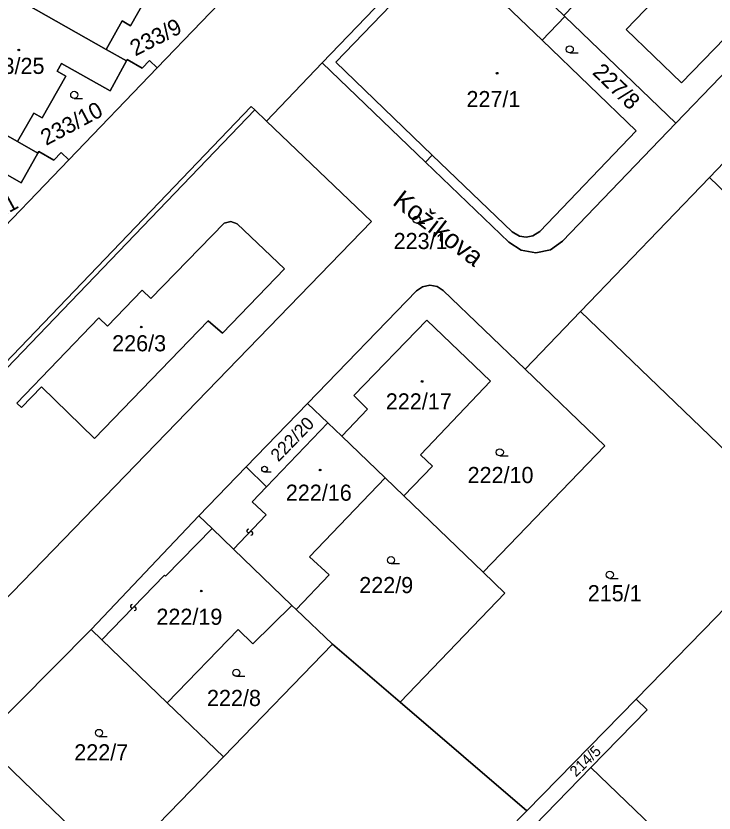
# Model space of a CAD drawing. Extents: x -598233 to -596890, y -1157848 to -1156431.
# Drawn here: x -597964.6 to -597891, y -1156700.1 to -1156616.1 of the extents above; entities that cross this region are included whole.
import ezdxf

# ---------------------------------------------------------------- set-up
doc = ezdxf.new("R2010")
doc.units = 0
for name, color, linetype in [('Level 1', 7, 'Continuous'), ('Level 11', 7, 'Continuous'), ('Level 13', 7, 'Continuous'), ('Level 3', 7, 'Continuous'), ('Level 4', 7, 'Continuous'), ('Level 5', 7, 'Continuous'), ('Level 60', 7, 'Continuous')]:
    doc.layers.add(name, color=color, linetype=linetype)

msp = doc.modelspace()

# ---------------------------------------------------------------- linework, layer by layer
at = {"layer": 'Level 1'}
for points in [[(-597895.27, -1156604), (-597885.24, -1156613.64), (-597894.41, -1156623.14), (-597900.28, -1156617.5), (-597895.32, -1156612.35), (-597899.47, -1156608.36)], [(-597932.32, -1156621.02), (-597917.58, -1156605.69)], [(-597909.13, -1156618.62), (-597919.28, -1156608.89), (-597930.89, -1156620.95), (-597920.71, -1156630.74)], [(-597955.11, -1156619.61), (-597953.42, -1156616.6), (-597952.55, -1156617.11), (-597950.04, -1156612.7), (-597950.91, -1156612.2), (-597950.46, -1156611.38), (-597945.36, -1156614.23), (-597943.64, -1156611.1)], [(-597940.38, -1156611.8), (-597949.73, -1156621.54)], [(-597881, -1156612.79), (-597895.02, -1156627.38)], [(-597955.11, -1156619.61), (-597963.55, -1156614.84), (-597963.48, -1156614.71)], [(-597906.85, -1156616.02), (-597906.73, -1156616.13)], [(-597909.13, -1156618.62), (-597906.73, -1156616.13)], [(-597906.73, -1156616.13), (-597895.02, -1156627.38)], [(-597891.49, -1156633.09), (-597877.4, -1156618.43)], [(-597920.71, -1156630.74), (-597912.29, -1156638.85), (-597911.52, -1156639.3), (-597910.8, -1156639.4), (-597910.1, -1156639.26), (-597909.36, -1156638.79), (-597899.2, -1156628.19), (-597909.13, -1156618.62)], [(-597952.97, -1156620.82), (-597955.11, -1156619.61)], [(-597952.97, -1156620.82), (-597954.69, -1156623.98), (-597959.81, -1156621.08), (-597960.27, -1156621.9), (-597959.35, -1156622.42), (-597961.86, -1156626.8), (-597962.74, -1156626.31), (-597964.46, -1156629.31)], [(-597949.73, -1156621.54), (-597950.52, -1156620.77), (-597951.29, -1156621.57), (-597952.89, -1156620.67), (-597952.97, -1156620.82)], [(-597938.21, -1156627.15), (-597932.32, -1156621.02)], [(-597932.32, -1156621.02), (-597921.42, -1156631.5)], [(-597949.73, -1156621.54), (-597959.05, -1156631.23)], [(-597964.46, -1156629.31), (-597972.89, -1156624.56), (-597972.81, -1156624.42)], [(-598021.39, -1156682.47), (-598015.06, -1156681.79), (-598008.8, -1156680.57), (-598002.92, -1156678.91), (-597997.2, -1156676.76), (-597991.68, -1156674.16), (-597986.38, -1156671.09), (-597981.36, -1156667.6), (-597976.65, -1156663.72), (-597972.28, -1156659.45), (-597939.8, -1156625.63), (-597939.44, -1156625.98)], [(-597939.44, -1156625.98), (-598018.8, -1156708.6)], [(-597939.44, -1156625.98), (-597938.21, -1156627.15)], [(-598012.64, -1156725.99), (-597927.12, -1156637.76), (-597938.21, -1156627.15)], [(-597921.42, -1156631.5), (-597912.64, -1156639.94), (-597911.32, -1156640.78), (-597909.79, -1156641.06), (-597908.26, -1156640.72), (-597906.98, -1156639.83), (-597895.02, -1156627.38)], [(-597964.46, -1156629.31), (-597962.3, -1156630.53)], [(-597973.81, -1156639.02), (-597972.09, -1156635.98), (-597971.21, -1156636.48), (-597968.72, -1156632.09), (-597969.6, -1156631.59), (-597969.14, -1156630.77), (-597964.08, -1156633.66), (-597962.3, -1156630.53)], [(-597959.05, -1156631.23), (-597959.84, -1156630.47), (-597960.62, -1156631.28), (-597962.22, -1156630.38), (-597962.3, -1156630.53)], [(-597921.42, -1156631.5), (-597920.71, -1156630.74)], [(-597959.05, -1156631.23), (-597968.38, -1156640.95)], [(-597905.07, -1156647.22), (-597891.49, -1156633.09)], [(-597891.49, -1156633.09), (-597867.86, -1156655.8)], [(-597936.31, -1156642.73), (-597942.84, -1156649.53), (-597944.33, -1156648.21), (-597956.32, -1156660.63), (-597961.94, -1156655.19), (-597964.03, -1156657.35), (-597964.53, -1156656.89), (-597955.86, -1156647.91), (-597954.95, -1156648.78), (-597951.3, -1156645), (-597950.4, -1156645.86), (-597942.66, -1156637.91), (-597941.96, -1156637.73), (-597941.29, -1156637.98), (-597936.31, -1156642.73)], [(-597933.86, -1156656.92), (-597922.38, -1156645.07), (-597921.74, -1156644.63), (-597920.97, -1156644.46), (-597920.2, -1156644.6), (-597919.55, -1156645.02), (-597910.93, -1156653.31)], [(-597910.93, -1156653.31), (-597905.07, -1156647.22)], [(-597905.07, -1156647.22), (-597881.49, -1156669.88)], [(-597930.24, -1156660.39), (-597927.56, -1156657.52), (-597928.97, -1156656.1), (-597921.27, -1156648.13), (-597914.56, -1156654.59), (-597921.95, -1156662.35), (-597920.68, -1156663.55), (-597923.71, -1156666.67)], [(-597910.93, -1156653.31), (-597902.52, -1156661.39), (-597915.36, -1156674.7)], [(-597940.34, -1156663.61), (-597933.86, -1156656.92)], [(-597931.71, -1156658.98), (-597933.86, -1156656.92)], [(-597938.19, -1156665.72), (-597931.71, -1156658.98)], [(-597930.24, -1156660.39), (-597931.71, -1156658.98)], [(-597925.68, -1156664.78), (-597930.24, -1156660.39)], [(-597945.34, -1156668.77), (-597940.34, -1156663.61)], [(-597940.34, -1156663.61), (-597938.19, -1156665.72)], [(-597925.68, -1156664.78), (-597933.66, -1156673.09), (-597931.57, -1156674.99), (-597935.05, -1156678.65)], [(-597923.71, -1156666.67), (-597925.68, -1156664.78)], [(-597923.71, -1156666.67), (-597915.36, -1156674.7)], [(-597956.67, -1156680.77), (-597945.34, -1156668.77)], [(-597945.34, -1156668.77), (-597943.93, -1156670.12)], [(-597943.93, -1156670.12), (-597941.66, -1156672.3)], [(-597941.66, -1156672.3), (-597935.51, -1156678.21)], [(-597915.36, -1156674.7), (-597913.06, -1156676.92), (-597924.11, -1156688.42)], [(-597948.66, -1156688.47), (-597941.17, -1156680.77), (-597939.63, -1156682.27), (-597935.51, -1156678.21)], [(-597935.51, -1156678.21), (-597935.05, -1156678.65)], [(-597935.05, -1156678.65), (-597931.24, -1156682.31)], [(-597899.22, -1156688.09), (-597890.76, -1156679.46), (-597889.91, -1156678.58)], [(-597968.31, -1156692.47), (-597956.67, -1156680.77)], [(-597956.67, -1156680.77), (-597955.55, -1156681.85)], [(-597955.55, -1156681.85), (-597948.66, -1156688.47)], [(-597942.73, -1156694.17), (-597931.24, -1156682.31)], [(-597931.24, -1156682.31), (-597924.11, -1156688.42)], [(-597910.75, -1156699.86), (-597899.22, -1156688.09)], [(-597903.98, -1156695.31), (-597898.06, -1156689.21), (-597899.22, -1156688.09)], [(-597948.66, -1156688.47), (-597942.73, -1156694.17)], [(-597910.75, -1156699.86), (-597924.11, -1156688.42)], [(-597958.71, -1156701.71), (-597967.02, -1156693.72)], [(-597954.22, -1156706.02), (-597942.73, -1156694.17)], [(-597913.51, -1156705.12), (-597903.98, -1156695.31)], [(-597903.98, -1156695.31), (-597882.62, -1156715.86), (-597882.25, -1156716.22)], [(-597914.73, -1156703.93), (-597910.75, -1156699.86)]]:
    msp.add_lwpolyline(points, dxfattribs=at)
at = {"layer": 'Level 13'}
for centre, start, end in [((-597940.083, -1156670.363), 83.78556, 316.37556), ((-597939.817, -1156670.618), 264.00002, 136.09801), ((-597952.381, -1156678.311), 83.35388, 315.45187), ((-597952.118, -1156678.568), 263.13942, 135.72942)]:
    msp.add_arc(centre, 0.184, start, end, dxfattribs=at)
at = {"layer": 'Level 3'}
for points in [[(-597938.19, -1156665.72), (-597939.69, -1156667.28), (-597938.24, -1156668.68), (-597941.66, -1156672.3)], [(-597955.55, -1156681.85), (-597948.95, -1156675.02), (-597948.84, -1156675.13), (-597943.93, -1156670.12)]]:
    msp.add_lwpolyline(points, dxfattribs=at)
at = {"layer": 'Level 5'}
for p, q in [((-597906.21, -1156619.97), (-597905.335, -1156619.97)), ((-597958.47, -1156624.77), (-597957.595, -1156624.77)), ((-597922.37, -1156637.92), (-597921.495, -1156637.92)), ((-597913.59, -1156662.45), (-597912.715, -1156662.45)), ((-597938.4, -1156664.15), (-597937.7, -1156664.15)), ((-597925.06, -1156673.81), (-597924.185, -1156673.81)), ((-597901.99, -1156675.36), (-597901.115, -1156675.36)), ((-597941.37, -1156685.69), (-597940.495, -1156685.69)), ((-597955.86, -1156692.03), (-597954.985, -1156692.03))]:
    msp.add_line(p, q, dxfattribs=at)
for centre, radius in [((-597906.21, -1156619.595), 0.375), ((-597964.32, -1156619.66), 0.09), ((-597964.32, -1156619.66), 0.0521), ((-597913.87, -1156622.11), 0.09), ((-597913.87, -1156622.11), 0.0521), ((-597958.47, -1156624.395), 0.375), ((-597922.37, -1156637.545), 0.375), ((-597951.4, -1156648.87), 0.09), ((-597951.4, -1156648.87), 0.0521), ((-597921.78, -1156654.6), 0.09), ((-597921.78, -1156654.6), 0.0521), ((-597913.59, -1156662.075), 0.375), ((-597938.4, -1156663.85), 0.3), ((-597932.54, -1156663.94), 0.09), ((-597932.54, -1156663.94), 0.0521), ((-597925.06, -1156673.435), 0.375), ((-597901.99, -1156674.985), 0.375), ((-597945.07, -1156676.7), 0.09), ((-597945.07, -1156676.7), 0.0521), ((-597941.37, -1156685.315), 0.375), ((-597955.86, -1156691.655), 0.375)]:
    msp.add_circle(centre, radius, dxfattribs=at)
at = {"layer": 'Level 60'}
for points in [[(-597894.41, -1156623.14), (-597900.28, -1156617.5), (-597895.32, -1156612.35), (-597899.47, -1156608.36), (-597903.61, -1156604.38), (-597908.58, -1156609.51), (-597914.43, -1156603.86), (-597905.29, -1156594.36), (-597895.27, -1156604), (-597885.24, -1156613.64)], [(-597900.28, -1156617.5), (-597894.41, -1156623.14), (-597885.24, -1156613.64), (-597895.27, -1156604), (-597892.8, -1156601.45), (-597881, -1156612.79), (-597895.02, -1156627.38), (-597906.73, -1156616.13), (-597906.85, -1156616.02), (-597899.47, -1156608.36), (-597895.32, -1156612.35)], [(-597963.48, -1156614.71), (-597961.65, -1156611.39), (-597960.34, -1156612.14), (-597958.34, -1156608.61), (-597959.66, -1156607.87), (-597957.07, -1156603.34), (-597954.15, -1156604.99), (-597954.22, -1156605.12), (-597945.78, -1156609.89), (-597943.64, -1156611.1), (-597945.36, -1156614.23), (-597950.46, -1156611.38), (-597950.91, -1156612.2), (-597950.04, -1156612.7), (-597952.55, -1156617.11), (-597953.42, -1156616.6), (-597955.11, -1156619.61), (-597963.55, -1156614.84)], [(-597921.42, -1156631.5), (-597932.32, -1156621.02), (-597917.58, -1156605.69), (-597906.85, -1156616.02), (-597906.73, -1156616.13), (-597909.13, -1156618.62), (-597919.28, -1156608.89), (-597930.89, -1156620.95), (-597920.71, -1156630.74)], [(-597912.29, -1156638.85), (-597920.71, -1156630.74), (-597930.89, -1156620.95), (-597919.28, -1156608.89), (-597909.13, -1156618.62), (-597899.2, -1156628.19), (-597909.36, -1156638.79), (-597910.1, -1156639.26), (-597910.8, -1156639.4), (-597911.52, -1156639.3)], [(-597941.18, -1156611.04), (-597940.38, -1156611.8), (-597949.73, -1156621.54), (-597950.52, -1156620.77), (-597951.29, -1156621.57), (-597952.89, -1156620.67), (-597952.97, -1156620.82), (-597955.11, -1156619.61), (-597953.42, -1156616.6), (-597952.55, -1156617.11), (-597950.04, -1156612.7), (-597950.91, -1156612.2), (-597950.46, -1156611.38), (-597945.36, -1156614.23), (-597943.64, -1156611.1), (-597943.55, -1156610.95), (-597941.95, -1156611.85)], [(-597972.81, -1156624.42), (-597970.95, -1156621.08), (-597969.64, -1156621.82), (-597967.67, -1156618.31), (-597968.98, -1156617.57), (-597966.41, -1156613.06), (-597963.48, -1156614.71), (-597963.55, -1156614.84), (-597955.11, -1156619.61), (-597952.97, -1156620.82), (-597954.69, -1156623.98), (-597959.81, -1156621.08), (-597960.27, -1156621.9), (-597959.35, -1156622.42), (-597961.86, -1156626.8), (-597962.74, -1156626.31), (-597964.46, -1156629.31), (-597972.89, -1156624.56)], [(-597912.64, -1156639.94), (-597921.42, -1156631.5), (-597920.71, -1156630.74), (-597912.29, -1156638.85), (-597911.52, -1156639.3), (-597910.8, -1156639.4), (-597910.1, -1156639.26), (-597909.36, -1156638.79), (-597899.2, -1156628.19), (-597909.13, -1156618.62), (-597906.73, -1156616.13), (-597895.02, -1156627.38), (-597906.98, -1156639.83), (-597908.26, -1156640.72), (-597909.79, -1156641.06), (-597911.32, -1156640.78)], [(-597867.86, -1156655.8), (-597891.49, -1156633.09), (-597877.4, -1156618.43), (-597853.72, -1156641.19), (-597860.81, -1156648.51)], [(-597950.52, -1156620.77), (-597949.73, -1156621.54), (-597959.05, -1156631.23), (-597959.84, -1156630.47), (-597960.62, -1156631.28), (-597962.22, -1156630.38), (-597962.3, -1156630.53), (-597964.46, -1156629.31), (-597962.74, -1156626.31), (-597961.86, -1156626.8), (-597959.35, -1156622.42), (-597960.27, -1156621.9), (-597959.81, -1156621.08), (-597954.69, -1156623.98), (-597952.97, -1156620.82), (-597952.89, -1156620.67), (-597951.29, -1156621.57)], [(-597972.09, -1156635.98), (-597973.81, -1156639.02), (-597982.22, -1156634.27), (-597982.14, -1156634.14), (-597980.26, -1156630.75), (-597978.96, -1156631.51), (-597976.97, -1156627.98), (-597978.26, -1156627.25), (-597975.75, -1156622.76), (-597972.81, -1156624.42), (-597972.89, -1156624.56), (-597964.46, -1156629.31), (-597962.3, -1156630.53), (-597964.08, -1156633.66), (-597969.14, -1156630.77), (-597969.6, -1156631.59), (-597968.72, -1156632.09), (-597971.21, -1156636.48)], [(-598019.58, -1156700.4), (-598020.4, -1156691.7), (-598021.29, -1156683.44), (-598021.39, -1156682.47), (-598015.06, -1156681.79), (-598008.8, -1156680.57), (-598002.92, -1156678.91), (-597997.2, -1156676.76), (-597991.68, -1156674.16), (-597986.38, -1156671.09), (-597981.36, -1156667.6), (-597976.65, -1156663.72), (-597972.28, -1156659.45), (-597939.8, -1156625.63), (-597939.44, -1156625.98), (-598018.8, -1156708.6)], [(-598014.71, -1156721.07), (-598018.8, -1156708.6), (-597939.44, -1156625.98), (-597938.21, -1156627.15), (-597927.12, -1156637.76), (-598012.64, -1156725.99)], [(-597959.84, -1156630.47), (-597959.05, -1156631.23), (-597968.38, -1156640.95), (-597969.17, -1156640.19), (-597969.95, -1156641), (-597971.55, -1156640.1), (-597971.64, -1156640.25), (-597973.81, -1156639.02), (-597972.09, -1156635.98), (-597971.21, -1156636.48), (-597968.72, -1156632.09), (-597969.6, -1156631.59), (-597969.14, -1156630.77), (-597964.08, -1156633.66), (-597962.3, -1156630.53), (-597962.22, -1156630.38), (-597960.62, -1156631.28)], [(-597881.49, -1156669.88), (-597905.07, -1156647.22), (-597891.49, -1156633.09), (-597867.86, -1156655.8), (-597868.63, -1156656.59), (-597874.19, -1156662.34), (-597879.76, -1156668.09)], [(-597936.31, -1156642.73), (-597942.84, -1156649.53), (-597944.33, -1156648.21), (-597956.32, -1156660.63), (-597961.94, -1156655.19), (-597964.03, -1156657.35), (-597964.53, -1156656.89), (-597955.86, -1156647.91), (-597954.95, -1156648.78), (-597951.3, -1156645), (-597950.4, -1156645.86), (-597942.66, -1156637.91), (-597941.96, -1156637.73), (-597941.29, -1156637.98)], [(-597942.84, -1156649.53), (-597936.31, -1156642.73), (-597941.29, -1156637.98), (-597941.96, -1156637.73), (-597942.66, -1156637.91), (-597950.4, -1156645.86), (-597951.3, -1156645), (-597954.95, -1156648.78), (-597955.86, -1156647.91), (-597964.53, -1156656.89), (-597964.03, -1156657.35), (-597961.94, -1156655.19), (-597956.32, -1156660.63), (-597944.33, -1156648.21)], [(-597933.86, -1156656.92), (-597922.38, -1156645.07), (-597921.74, -1156644.63), (-597920.97, -1156644.46), (-597920.2, -1156644.6), (-597919.55, -1156645.02), (-597910.93, -1156653.31), (-597902.52, -1156661.39), (-597915.36, -1156674.7), (-597923.71, -1156666.67), (-597920.68, -1156663.55), (-597921.95, -1156662.35), (-597914.56, -1156654.59), (-597921.27, -1156648.13), (-597928.97, -1156656.1), (-597927.56, -1156657.52), (-597930.24, -1156660.39), (-597931.71, -1156658.98)], [(-597902.52, -1156661.39), (-597910.93, -1156653.31), (-597905.07, -1156647.22), (-597881.49, -1156669.88), (-597886.94, -1156675.52), (-597887.98, -1156676.59), (-597889.91, -1156678.58), (-597890.76, -1156679.46), (-597899.22, -1156688.09), (-597910.75, -1156699.86), (-597924.11, -1156688.42), (-597913.06, -1156676.92), (-597915.36, -1156674.7)], [(-597925.68, -1156664.78), (-597930.24, -1156660.39), (-597927.56, -1156657.52), (-597928.97, -1156656.1), (-597921.27, -1156648.13), (-597914.56, -1156654.59), (-597921.95, -1156662.35), (-597920.68, -1156663.55), (-597923.71, -1156666.67)], [(-597938.19, -1156665.72), (-597940.34, -1156663.61), (-597933.86, -1156656.92), (-597931.71, -1156658.98)], [(-597925.68, -1156664.78), (-597933.66, -1156673.09), (-597931.57, -1156674.99), (-597935.05, -1156678.65), (-597935.51, -1156678.21), (-597941.66, -1156672.3), (-597943.93, -1156670.12), (-597945.34, -1156668.77), (-597940.34, -1156663.61), (-597938.19, -1156665.72), (-597931.71, -1156658.98), (-597930.24, -1156660.39)], [(-597915.36, -1156674.7), (-597913.06, -1156676.92), (-597924.11, -1156688.42), (-597931.24, -1156682.31), (-597935.05, -1156678.65), (-597931.57, -1156674.99), (-597933.66, -1156673.09), (-597925.68, -1156664.78), (-597923.71, -1156666.67)], [(-597941.17, -1156680.77), (-597948.66, -1156688.47), (-597955.55, -1156681.85), (-597956.67, -1156680.77), (-597945.34, -1156668.77), (-597943.93, -1156670.12), (-597941.66, -1156672.3), (-597935.51, -1156678.21), (-597939.63, -1156682.27)], [(-597931.24, -1156682.31), (-597942.73, -1156694.17), (-597948.66, -1156688.47), (-597941.17, -1156680.77), (-597939.63, -1156682.27), (-597935.51, -1156678.21), (-597935.05, -1156678.65)], [(-597903.98, -1156695.31), (-597898.06, -1156689.21), (-597899.22, -1156688.09), (-597890.76, -1156679.46), (-597889.91, -1156678.58), (-597866.97, -1156700.38), (-597866.78, -1156700.56), (-597882.25, -1156716.22), (-597882.62, -1156715.86)], [(-597968.31, -1156692.47), (-597956.67, -1156680.77), (-597955.55, -1156681.85), (-597948.66, -1156688.47), (-597942.73, -1156694.17), (-597954.22, -1156706.02), (-597958.71, -1156701.71), (-597967.02, -1156693.72)], [(-597990.73, -1156766.49), (-597991.4, -1156765.74), (-597997.6, -1156758.75), (-597998.26, -1156758.01), (-598000.37, -1156753.63), (-597996.49, -1156749.63), (-597982.06, -1156734.74), (-597965.7, -1156717.86), (-597954.22, -1156706.02), (-597942.73, -1156694.17), (-597931.24, -1156682.31), (-597924.11, -1156688.42), (-597910.75, -1156699.86), (-597914.73, -1156703.93), (-597921.03, -1156710.35), (-597937.06, -1156726.71), (-597951.66, -1156741.61), (-597975.66, -1156766.11), (-597983.95, -1156774.13)], [(-597910.75, -1156699.86), (-597899.22, -1156688.09), (-597898.06, -1156689.21), (-597903.98, -1156695.31), (-597913.51, -1156705.12), (-597914.73, -1156703.93)], [(-597964.21, -1156704.29), (-597971.71, -1156712.09), (-597978.57, -1156705.49), (-597979.79, -1156704.31), (-597968.31, -1156692.47), (-597967.02, -1156693.72), (-597958.71, -1156701.71), (-597962.62, -1156705.77)], [(-597919.73, -1156711.52), (-597913.51, -1156705.12), (-597903.98, -1156695.31), (-597882.62, -1156715.86), (-597882.25, -1156716.22), (-597893.82, -1156728), (-597895.49, -1156729.9), (-597897.06, -1156731.88)]]:
    msp.add_lwpolyline(points, close=True, dxfattribs=at)
for points in [[(-597917.58, -1156605.69), (-597932.32, -1156621.02), (-597938.21, -1156627.15), (-597939.44, -1156625.98), (-597939.8, -1156625.63), (-597972.28, -1156659.45)], [(-597968.38, -1156640.95), (-597959.05, -1156631.23), (-597949.73, -1156621.54), (-597940.38, -1156611.8)], [(-598012.64, -1156725.99), (-597927.12, -1156637.76), (-597938.21, -1156627.15), (-597932.32, -1156621.02), (-597921.42, -1156631.5), (-597912.64, -1156639.94), (-597911.32, -1156640.78), (-597909.79, -1156641.06), (-597908.26, -1156640.72), (-597906.98, -1156639.83), (-597895.02, -1156627.38), (-597881, -1156612.79)], [(-597877.4, -1156618.43), (-597891.49, -1156633.09), (-597905.07, -1156647.22), (-597910.93, -1156653.31), (-597919.55, -1156645.02), (-597920.2, -1156644.6), (-597920.97, -1156644.46), (-597921.74, -1156644.63), (-597922.38, -1156645.07), (-597933.86, -1156656.92), (-597940.34, -1156663.61), (-597945.34, -1156668.77), (-597956.67, -1156680.77), (-597968.31, -1156692.47), (-597979.79, -1156704.31)]]:
    msp.add_lwpolyline(points, dxfattribs=at)

# ---------------------------------------------------------------- texts
at = {"layer": 'Level 11'}
msp.add_text('Kožíkova', height=2, rotation=322.46088, dxfattribs=at).set_placement((-597925.014, -1156635.883))
at = {"layer": 'Level 4'}
for s, height, rotation, p in [('233/9', 1.7, 27, (-597952.034, -1156620.354)), ('227/8', 1.7, 315.9, (-597903.917, -1156622.124)), ('233/10', 1.7, 27.9, (-597961.437, -1156629.782)), ('233/11', 1.7, 28.8, (-597970.321, -1156639.592)), ('222/20', 1.36, 45.9, (-597936.933, -1156663.153)), ('214/5', 1.14, 44.27073, (-597905.55, -1156696.356))]:
    msp.add_text(s, height=height, rotation=rotation, dxfattribs=at).set_placement(p)
for s, p in [('233/25', (-597968.562, -1156622.19)), ('227/1', (-597917.107, -1156625.69)), ('223/1', (-597924.789, -1156640.65)), ('226/3', (-597954.47, -1156651.43)), ('222/17', (-597925.61, -1156657.56)), ('222/10', (-597916.989, -1156665.32)), ('222/16', (-597936.155, -1156667.18)), ('222/9', (-597928.414, -1156676.92)), ('215/1', (-597904.311, -1156677.78)), ('222/19', (-597949.805, -1156680.26)), ('222/8', (-597944.472, -1156688.82)), ('222/7', (-597958.469, -1156694.55))]:
    msp.add_text(s, height=1.7, dxfattribs=at).set_placement(p)

doc.saveas('drawing.dxf')
